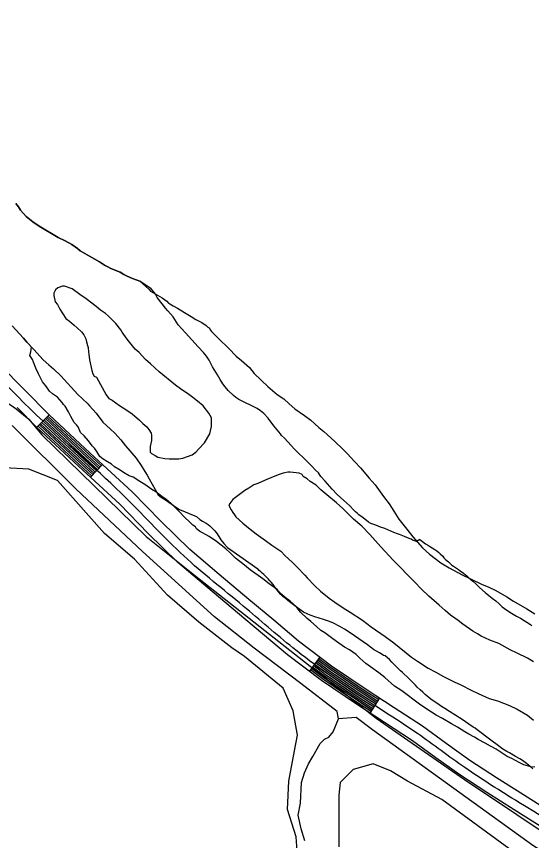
# Model space of a CAD drawing. Extents: x 3161615 to 3199515, y 867541 to 892976.
# Drawn here: x 3169685 to 3170567, y 874393 to 875803 of the extents above; entities that cross this region are included whole.
import ezdxf

# ---------------------------------------------------------------- set-up
doc = ezdxf.new("R2010")
doc.units = 0
for name, color, linetype in [('V-ROAD-CNTR', 7, 'Continuous'), ('V-SITE-VEGE', 7, 'Continuous'), ('V-TOPO-SHOR', 7, 'Continuous')]:
    doc.layers.add(name, color=color, linetype=linetype)

msp = doc.modelspace()

# ---------------------------------------------------------------- linework, layer by layer
at = {"layer": 'V-ROAD-CNTR'}
for p, q in [((3169719.3, 875099.9), (3169740.6, 875121)), ((3169811.4, 875014.3), (3169831.7, 875036.4)), ((3170186.3, 874682.1), (3170204.4, 874706.1)), ((3170290.2, 874610.7), (3170306.5, 874635.8))]:
    msp.add_line(p, q, dxfattribs=at)
for points in [[(3170654.5, 874406.5), (3170552.9, 874470.5), (3170506.7, 874500.1), (3170460.8, 874529.8), (3170420.4, 874558.6), (3170379.7, 874588.1), (3170331.4, 874619.7), (3170283.4, 874650.9), (3170224.3, 874691.1), (3170167.5, 874734), (3170125.2, 874769.5), (3170082.7, 874805.2), (3170031.7, 874848.1), (3169981.3, 874890.7), (3169931.6, 874939.2), (3169882.5, 874989.6), (3169811.1, 875055.4), (3169740.5, 875121), (3169655.7, 875206.6)], [(3171016.9, 874125.6), (3170940.7, 874176.4), (3170840.1, 874247.1), (3170739.4, 874316.9), (3170638.4, 874381.2), (3170536.9, 874445.2), (3170490.4, 874474.9), (3170443.9, 874505), (3170402.9, 874534.2), (3170362.7, 874563.4), (3170315, 874594.5), (3170266.7, 874625.9), (3170206.8, 874666.7), (3170148.8, 874710.5), (3170105.9, 874746.5), (3170063.4, 874782.3), (3170012.4, 874825.2), (3169961.2, 874868.5), (3169910.4, 874918), (3169861.6, 874968.1), (3169790.7, 875033.4), (3169719.7, 875099.5), (3169685.7, 875133.7)], [(3169821.6, 875025.4), (3169800.9, 875044.4), (3169730.1, 875110.3), (3169729.9, 875110.4)], [(3169823.6, 875027.6), (3169802.9, 875046.6), (3169732.2, 875112.4), (3169732.1, 875112.5)], [(3169825.6, 875029.8), (3169805, 875048.8), (3169734.3, 875114.6), (3169734.2, 875114.6)], [(3169827.6, 875032), (3169807, 875051), (3169736.4, 875116.7), (3169736.3, 875116.7)], [(3169829.7, 875034.2), (3169809.1, 875053.2), (3169738.5, 875118.9), (3169738.5, 875118.9)], [(3169813.4, 875016.5), (3169792.8, 875035.6), (3169721.7, 875101.6), (3169721.4, 875102)], [(3169815.5, 875018.8), (3169794.8, 875037.8), (3169723.8, 875103.8), (3169723.5, 875104.1)], [(3169817.5, 875021), (3169796.8, 875040), (3169725.9, 875105.9), (3169725.7, 875106.2)], [(3169819.5, 875023.2), (3169798.9, 875042.2), (3169728, 875108.1), (3169727.8, 875108.3)], [(3170303.2, 874630.8), (3170280, 874645.9), (3170220.8, 874686.2), (3170200.8, 874701.3)], [(3170304.9, 874633.3), (3170281.7, 874648.4), (3170222.5, 874688.6), (3170202.6, 874703.7)], [(3170293.4, 874615.7), (3170270.1, 874630.9), (3170210.3, 874671.6), (3170190, 874686.9)], [(3170295.1, 874618.2), (3170271.7, 874633.4), (3170212, 874674), (3170191.8, 874689.3)], [(3170296.7, 874620.7), (3170273.4, 874635.9), (3170213.8, 874676.4), (3170193.6, 874691.7)], [(3170298.3, 874623.3), (3170275.1, 874638.4), (3170215.5, 874678.9), (3170195.4, 874694.1)], [(3170300, 874625.8), (3170276.7, 874640.9), (3170217.3, 874681.3), (3170197.2, 874696.5)], [(3170301.6, 874628.3), (3170278.4, 874643.4), (3170219, 874683.8), (3170199, 874698.9)], [(3170291.8, 874613.2), (3170268.4, 874628.4), (3170208.5, 874669.1), (3170188.1, 874684.5)]]:
    msp.add_lwpolyline(points, dxfattribs=at)
msp.add_spline([(3172574.9, 872991.4), (3172391.3, 873136.4), (3172185.9, 873299.1), (3171983.7, 873455), (3171834.4, 873577.2), (3171683.8, 873697), (3171489.8, 873827.4), (3171191.1, 874027.4), (3170949.2, 874188.8), (3170747.7, 874329.4), (3170544.9, 874457.9), (3170452.4, 874517.4), (3170371.2, 874575.7), (3170275.1, 874638.4), (3170158.1, 874722.3), (3170073, 874793.8), (3169971.2, 874879.6), (3169872.1, 874978.9), (3169730.1, 875110.3), (3169559.7, 875281.6), (3169372, 875459.6), (3169221.3, 875604.5), (3169089, 875738.6), (3168983.6, 875846.6), (3168900.3, 875956.9), (3168809.8, 876073.4), (3168702.9, 876235.1), (3168574.3, 876446.7), (3168384.1, 876773.2)], degree=3, dxfattribs=at)
at = {"layer": 'V-SITE-VEGE'}
for points in [[(3169683.7, 875483), (3169687.9, 875477.2), (3169691.8, 875471.5), (3169701.4, 875460.3), (3169712.5, 875451.2), (3169723.3, 875444.2), (3169756.3, 875424.8), (3169768.3, 875418.7), (3169779.5, 875412.6), (3169789.1, 875405.7)], [(3169789.1, 875405.7), (3169793.6, 875402), (3169809.5, 875392.6), (3169826.6, 875382.9), (3169835.6, 875377.4), (3169841, 875374.4), (3169846.4, 875371.7), (3169862, 875365.3), (3169868.4, 875361.3), (3169874.1, 875358.3), (3169883.1, 875354.6), (3169895.7, 875349.9)], [(3169895.7, 875349.9), (3169911.2, 875336.1), (3169914.2, 875333), (3169934, 875321.5), (3169942.4, 875315.4), (3169944.8, 875312.4), (3169947.2, 875311.2), (3169953.2, 875307.6), (3169960.4, 875303.9), (3169965.2, 875300.9), (3169975.4, 875294.8), (3169983.8, 875289.4), (3169991.6, 875284.5), (3170001.8, 875279), (3170009.6, 875274.2), (3170012.6, 875271.2), (3170014.4, 875270), (3170016.7, 875266.3), (3170018.5, 875263.9), (3170030.5, 875251.8), (3170048.5, 875234.9), (3170061.1, 875221.6), (3170070, 875214.3), (3170083.8, 875202.2), (3170091.6, 875191.9), (3170115, 875169.6), (3170131.1, 875156.2), (3170142.5, 875148.4), (3170151.5, 875139.9), (3170161.1, 875131.4), (3170177.9, 875119.9), (3170188.7, 875112), (3170202.5, 875099.3), (3170210.9, 875092.7), (3170222.8, 875081.8), (3170231.2, 875074.5), (3170242.6, 875063.6), (3170251, 875055.2), (3170264.2, 875040.7), (3170273.7, 875030.4), (3170288.7, 875012.9), (3170298.9, 875001.4), (3170313.2, 874981.4), (3170322.8, 874968.8), (3170331.1, 874956.1), (3170339.5, 874942.8), (3170353.2, 874925.3), (3170363.4, 874912.6), (3170380.2, 874893.3), (3170392.1, 874882.4), (3170411.3, 874867.8), (3170425.7, 874859.3), (3170447.9, 874847.2), (3170462.3, 874840.5), (3170482.1, 874830.8), (3170492.4, 874826.5), (3170505.6, 874820.4), (3170524.2, 874809.5), (3170535.6, 874802.2), (3170558.4, 874788.9), (3170572.2, 874780.4)], [(3169710.3, 875237.2), (3169704.6, 875243.4), (3169702.2, 875245.6), (3169696.8, 875252.5), (3169677.3, 875273.7)], [(3170553.4, 874522.3), (3170545.6, 874526), (3170533, 874532.7), (3170525.2, 874536.3), (3170514.4, 874543), (3170506, 874549), (3170496.4, 874553.9), (3170487.4, 874559.4), (3170475.4, 874565.4), (3170468.8, 874569.7), (3170459.2, 874574.6), (3170452.6, 874578.8), (3170440, 874586.7), (3170429.8, 874592.1), (3170414.2, 874601.2), (3170403.4, 874607.3), (3170387.2, 874617.6), (3170374.6, 874626.1), (3170344.7, 874648.5), (3170332.1, 874657), (3170315.3, 874671.5), (3170305.1, 874679.4), (3170290.7, 874689.7), (3170282.9, 874695.8), (3170272.7, 874704.8), (3170266.1, 874710.9), (3170254.7, 874718.8), (3170246.3, 874723.6), (3170232.5, 874733.3), (3170224.2, 874739.4), (3170212.8, 874747.9), (3170205.6, 874752.1), (3170198.4, 874758.8), (3170188.8, 874767.2), (3170182.2, 874772.7), (3170170.8, 874783.6), (3170163.6, 874793.2), (3170153.5, 874802.3), (3170144.5, 874808.4), (3170136.1, 874816.2), (3170131.3, 874822.3), (3170117.5, 874832), (3170106.7, 874840.5), (3170085.1, 874855.6), (3170072.5, 874865.9), (3170059.9, 874875.6), (3170057.6, 874878), (3170050.4, 874884.7), (3170043.2, 874891.9), (3170027, 874904.6), (3170014.4, 874913.1), (3169998.2, 874922.2), (3169992.8, 874925.9), (3169991, 874929.5), (3169986.8, 874932.5), (3169982, 874936.7), (3169971.8, 874946.4), (3169964.1, 874954.9), (3169953.3, 874965.2), (3169949.7, 874968.8), (3169940.7, 874976.7), (3169933.5, 874981.5), (3169923.3, 874989.4), (3169916.7, 874993.6), (3169904.7, 875002.1), (3169895.7, 875007), (3169884.3, 875014.3), (3169877.7, 875016.7), (3169868.1, 875022.2), (3169862.1, 875026.4), (3169852.5, 875031.9), (3169847.1, 875036.7), (3169840.5, 875040.9), (3169833.3, 875045.2), (3169827.3, 875050), (3169822, 875058.5), (3169818.4, 875063.9), (3169814.2, 875068.2), (3169808.2, 875076.6), (3169800.4, 875085.1), (3169794.4, 875091.1), (3169790.3, 875100.8), (3169787.3, 875103.8), (3169783.7, 875108), (3169777.7, 875118.3), (3169773.6, 875126.1), (3169768.2, 875135.8), (3169765.2, 875138.8), (3169762.8, 875142.4), (3169755, 875151.5), (3169746.6, 875156.9), (3169741.2, 875161.8), (3169734.7, 875170.8), (3169729.3, 875177.5), (3169722.1, 875191.4), (3169718, 875201), (3169713.8, 875211.3), (3169712, 875216.1), (3169707.8, 875222.7), (3169709.1, 875228.7), (3169710.3, 875237.2)], [(3169571.3, 875074.7), (3169588.4, 875101.6), (3169608, 875113.9), (3169630, 875131), (3169632.5, 875138.3), (3169637.4, 875157.9), (3169642.3, 875157.9), (3169666.7, 875143.2), (3169681.4, 875133.5), (3169705.9, 875113.9), (3169727.9, 875086.9), (3169906.5, 874913.1), (3169989.7, 874847), (3170160.9, 874712.3), (3170300.4, 874602.2), (3170452.1, 874496.9), (3171173.8, 874014.6)], [(3170151.2, 874494.4), (3170160.9, 874545.9), (3170165.8, 874572.8), (3170158.5, 874614.4), (3170141.4, 874653.6), (3170075.3, 874707.4), (3170053.3, 874722.1), (3169997, 874766.2), (3169943.2, 874812.7), (3169886.9, 874873.9), (3169835.5, 874918), (3169754.8, 875008.6), (3169705.9, 875028.2), (3169664.3, 875030.6)], [(3170570, 874698.6), (3170559.8, 874704.6), (3170542.3, 874713.1), (3170530.3, 874719.2), (3170510.5, 874729.5), (3170495.5, 874735.6), (3170480.5, 874742.3), (3170473.9, 874746.6), (3170466.1, 874750.8), (3170460.7, 874755.1), (3170449.3, 874762.9), (3170440.9, 874769), (3170427.7, 874778.1), (3170418.7, 874786), (3170408.6, 874795.6), (3170390.6, 874810.8), (3170378, 874822.9), (3170366, 874835.6), (3170329.5, 874872.5), (3170308.6, 874895.4), (3170290, 874916.6), (3170276.2, 874930.5), (3170261.9, 874942.6), (3170243.3, 874960.7), (3170232.5, 874970.4), (3170216.3, 874984.3), (3170206.1, 874992.8), (3170197.8, 875000.7), (3170187.6, 875007.3), (3170182.2, 875011.6), (3170175.6, 875015.8), (3170173.8, 875018.8), (3170169, 875021.3), (3170153.3, 875023.2), (3170149.1, 875023.2), (3170144.3, 875022), (3170141.3, 875021.4), (3170134.7, 875019), (3170126.8, 875016.1), (3170113.6, 875010.7), (3170109.3, 875008.9), (3170097.9, 875003.6), (3170091.3, 875001.2), (3170082.8, 874995.8), (3170075.6, 874991.6), (3170064.1, 874983.3), (3170055, 874976.1), (3170048.4, 874967.1), (3170050.1, 874962.3), (3170052.5, 874958.7), (3170054.9, 874953.8), (3170057.9, 874950.2), (3170060.3, 874946.6), (3170072.3, 874935.7), (3170084.9, 874925.4), (3170095.1, 874917.5), (3170111.2, 874906), (3170122, 874898.1), (3170137.6, 874887.8), (3170144.8, 874880), (3170156.8, 874869.1), (3170165.2, 874860.6), (3170178.4, 874846.7), (3170182.5, 874841.9), (3170195.7, 874828.6), (3170205.3, 874819.5), (3170220.3, 874807.4), (3170229.9, 874800.7), (3170244.3, 874791), (3170256.3, 874783.2), (3170277.3, 874769.8), (3170292.2, 874758.3), (3170316.2, 874741.9), (3170330.6, 874731), (3170361.2, 874706.2), (3170371.4, 874699.5), (3170389.4, 874687.4), (3170402.6, 874680.7), (3170415.8, 874673.5), (3170434.4, 874664.3), (3170445.8, 874658.9), (3170463.2, 874649.8), (3170475.2, 874644.3), (3170494.4, 874635.8), (3170508.2, 874631.5), (3170528.7, 874623.6), (3170541.9, 874617.5), (3170559.9, 874607.1), (3170570.1, 874598.7)], [(3170819.1, 874166.4), (3170412.9, 874462.6), (3170354.2, 874494.4), (3170324.9, 874511.6), (3170295.5, 874523.8), (3170261.3, 874514), (3170239.2, 874492), (3170236.8, 874470), (3170236.8, 874381.8)], [(3170572.1, 874518), (3170565.5, 874518.7), (3170553.4, 874522.3)], [(3170165.8, 874367.1), (3170163.4, 874399), (3170148.7, 874445.5), (3170151.2, 874494.4)]]:
    msp.add_lwpolyline(points, dxfattribs=at)
msp.add_lwpolyline([(3169751.1, 875314.5), (3169754.7, 875309.7), (3169758.9, 875301.8), (3169769, 875286.1), (3169775.6, 875281.3), (3169783.4, 875274.6), (3169788.8, 875269.8), (3169796, 875263.1), (3169800.2, 875258.3), (3169803.7, 875251), (3169804.3, 875246.2), (3169806.1, 875239.6), (3169807.3, 875236.6), (3169807.8, 875228.2), (3169808.4, 875225.1), (3169809.6, 875215.5), (3169813.7, 875196.8), (3169815.5, 875191.4), (3169817.9, 875187.2), (3169821.5, 875185.4), (3169838.2, 875155.2), (3169842.9, 875149.2), (3169848.3, 875146.1), (3169854.9, 875141.9), (3169860.9, 875137), (3169873.5, 875129.1), (3169882.5, 875123.1), (3169895.1, 875112.2), (3169901.1, 875106.1), (3169907.7, 875100.7), (3169911.3, 875095.9), (3169915.5, 875089.8), (3169916, 875086.2), (3169916, 875077.2), (3169913.5, 875067), (3169913.5, 875057.3), (3169915.9, 875054.9), (3169921.9, 875051.3), (3169926.7, 875048.9), (3169938.7, 875046.4), (3169945.9, 875045.7), (3169962.8, 875045.7), (3169969.4, 875046.8), (3169985.7, 875052.8), (3169991.7, 875057), (3169996.6, 875062.3), (3170006.8, 875073.1), (3170015.9, 875088.7), (3170017.2, 875093.5), (3170018.4, 875101.4), (3170018.5, 875115.8), (3170014.3, 875124.2), (3170004.1, 875136.3), (3169994.6, 875144.8), (3169986.8, 875150.8), (3169979.6, 875155.7), (3169965.8, 875165.4), (3169956.8, 875172.1), (3169929.2, 875194.5), (3169914.2, 875208.4), (3169905.8, 875215.6), (3169894.5, 875227.7), (3169887.9, 875233.8), (3169874.1, 875250.7), (3169865.8, 875262.8), (3169863.4, 875266.4), (3169855, 875277.3), (3169842.4, 875290), (3169837, 875294.8), (3169828.6, 875300.3), (3169820.9, 875306.3), (3169804.1, 875319.6), (3169793.3, 875326.9), (3169780.1, 875336.6), (3169766.9, 875341.5), (3169763.3, 875341.5), (3169755.4, 875338.5), (3169751.2, 875334.9), (3169748.8, 875329.5), (3169748.7, 875325.3)], close=True, dxfattribs=at)
at = {"layer": 'V-TOPO-SHOR'}
for points in [[(3170375.3, 874907.6), (3170369.8, 874904.2), (3170366.1, 874905.5), (3170363.1, 874906.7), (3170360.4, 874908.5), (3170357.4, 874909.4), (3170349, 874913.1), (3170340.6, 874916.4), (3170337, 874917.3), (3170330.7, 874919.8), (3170315.3, 874926.5), (3170307.8, 874928.9), (3170300.3, 874932.3), (3170291.6, 874935.3), (3170287.7, 874937.7), (3170278.4, 874945), (3170271.2, 874949.9), (3170268.2, 874952.9), (3170265.5, 874955), (3170261.6, 874958.6), (3170255.3, 874965.3), (3170245.1, 874974.4), (3170233.7, 874985), (3170225.3, 874993.8), (3170213.3, 875007.7), (3170205.8, 875015.8), (3170202, 875021.6), (3170196, 875027), (3170191.2, 875032.5), (3170183.7, 875040.3), (3170176.8, 875047), (3170166.9, 875056.1), (3170160.3, 875062.7), (3170154.9, 875068.5), (3170143.8, 875081.2), (3170138.7, 875086), (3170136.6, 875088.7), (3170125.2, 875102.3), (3170115.7, 875115.3), (3170108.5, 875123.5), (3170102.8, 875128), (3170097.1, 875132), (3170065.5, 875147.2), (3170060.1, 875150.8), (3170056.5, 875154.5), (3170047.2, 875162.6), (3170041.8, 875169.3), (3170038.2, 875174.1), (3170033.2, 875181.7), (3170028.7, 875189.5), (3170020.3, 875203.4), (3170014.6, 875214.9), (3170010.1, 875221.5), (3170005.1, 875227.6), (3169995.8, 875237.3), (3169973.9, 875261.2), (3169961.6, 875275.1), (3169953.2, 875289), (3169943.7, 875298.9), (3169940.1, 875303.5), (3169934.4, 875311.3), (3169925.7, 875322.2), (3169922.7, 875327.6), (3169919.1, 875332.5), (3169915.5, 875336.7), (3169899.6, 875347.6), (3169896, 875349.8), (3169883.1, 875354.6), (3169874.1, 875358.3), (3169868.4, 875361.3), (3169862, 875365.3), (3169846.4, 875371.7), (3169841, 875374.4), (3169835.6, 875377.4), (3169826.6, 875382.9), (3169809.5, 875392.6), (3169793.6, 875402), (3169789.1, 875405.7), (3169779.5, 875412.6), (3169768.3, 875418.7), (3169756.3, 875424.8), (3169723.3, 875444.2), (3169712.5, 875451.2), (3169701.4, 875460.3), (3169691.8, 875471.5), (3169687.9, 875477.2), (3169683.7, 875483)], [(3169677.3, 875273.7), (3169696.8, 875252.5), (3169702.2, 875245.6), (3169704.6, 875243.4), (3169711.8, 875235.6), (3169714.5, 875233.1), (3169730.6, 875215.3), (3169739.9, 875206.8), (3169748, 875199.9), (3169760.9, 875187.8), (3169790, 875156), (3169796.9, 875149), (3169806.8, 875140), (3169809.5, 875136.6), (3169820.9, 875124.2), (3169832.8, 875108.8), (3169845.4, 875096.4), (3169852.9, 875089.5), (3169863.1, 875078.6), (3169871.2, 875068), (3169889.8, 875046.8), (3169898.4, 875034.7), (3169904.4, 875023.9), (3169908.6, 875017.8), (3169911.6, 875011.8), (3169927.4, 874984), (3169932.2, 874980.1), (3169941.8, 874974.6)], [(3170178.6, 874392.1), (3170172, 874412.7), (3170167.2, 874435.9), (3170171.3, 874456.8), (3170172.8, 874492.1), (3170177.8, 874508.6), (3170184.6, 874523.7), (3170192.2, 874536.2), (3170204.8, 874558.9), (3170212, 874566), (3170219.6, 874569.5), (3170227.2, 874578.4), (3170236.2, 874601.1), (3170234.1, 874613.6), (3170171.4, 874661.6), (3170091.8, 874721.8), (3170023.8, 874775.7), (3169900.2, 874887.4), (3169786.9, 874994.1), (3169677.2, 875103)], [(3169941.8, 874974.6), (3169959.5, 874961.9), (3169963.7, 874959.1), (3169989.9, 874948.2), (3169992.9, 874947.3), (3169998.9, 874942.1), (3170003.4, 874939.1), (3170009.7, 874935.7), (3170012.7, 874933.6), (3170015.7, 874931.2), (3170020.8, 874926.3), (3170024.4, 874922.4), (3170028.6, 874917.3), (3170033.1, 874910.3), (3170034.6, 874907.3), (3170040, 874900.7), (3170046, 874894), (3170067.3, 874879.4), (3170097.9, 874857.3)], [(3170375.3, 874907.6), (3170379.7, 874904.1), (3170384.9, 874900.2), (3170390.1, 874897.5), (3170393.9, 874895.1), (3170396.7, 874893.4), (3170401.3, 874890.5), (3170404.5, 874888.5), (3170407.9, 874885.8), (3170410.3, 874883.5), (3170414.5, 874879), (3170416.4, 874876.6), (3170419.2, 874873.7), (3170424.2, 874869.6), (3170430.4, 874863.9), (3170433.2, 874862.4), (3170436.6, 874860), (3170441.6, 874856.5), (3170444.6, 874854.4), (3170450, 874850.3), (3170455.6, 874845.6), (3170458.2, 874843.3), (3170462.6, 874839.6), (3170466.2, 874836.5), (3170471.2, 874832), (3170477.7, 874825.7), (3170487.3, 874817.3), (3170490.1, 874814.8), (3170493.5, 874811.9), (3170499.5, 874807.4), (3170505.5, 874802.7), (3170511.3, 874797.6), (3170516.6, 874792.7), (3170520.2, 874789.6), (3170527.8, 874784.6), (3170532.4, 874781.5), (3170541.1, 874776.6), (3170547.5, 874772.9), (3170564.7, 874762.1), (3170567.3, 874760.3)], [(3170568.9, 874515.4), (3170563.5, 874519.9), (3170558.1, 874524.2), (3170551.1, 874529.6), (3170546.5, 874532.5), (3170539.5, 874536.4), (3170529.1, 874542.4), (3170524.1, 874544.9), (3170517.7, 874549.2), (3170509.9, 874554.8), (3170496.7, 874564.2), (3170473.3, 874582.3), (3170470.1, 874584.6), (3170466.7, 874586.6), (3170459.5, 874591.8), (3170447.7, 874599.8), (3170426.3, 874613.6), (3170418.3, 874618.6), (3170412.7, 874622.1), (3170404.3, 874627.7), (3170401.5, 874629.3), (3170394.3, 874634.5), (3170384.7, 874642.5), (3170380.3, 874646.6), (3170375.9, 874650.5), (3170370.7, 874655.2), (3170367.7, 874658.2), (3170363.2, 874662.9), (3170354.4, 874672.3), (3170348.2, 874677.7), (3170345.8, 874679.9), (3170342.2, 874683.2), (3170332.1, 874693.2), (3170327.5, 874697.9), (3170323.3, 874702.2), (3170320.3, 874705.3), (3170316.3, 874708.4), (3170313.3, 874709.4), (3170308.9, 874711.9), (3170306.1, 874713.6), (3170296.3, 874719.8), (3170285.9, 874727.4), (3170255.9, 874748), (3170246.5, 874754.2), (3170238.3, 874759.1), (3170227.4, 874764.3), (3170220.6, 874767.2), (3170210.2, 874770.6), (3170195.3, 874775.4), (3170189.1, 874777.5), (3170183.4, 874779.8), (3170176, 874783.6), (3170172, 874786.5), (3170163.6, 874792.8), (3170152.4, 874801.1), (3170144.7, 874807.2), (3170141.1, 874809.9), (3170137.5, 874813.4), (3170134.1, 874817.7), (3170127.9, 874825.8), (3170124.2, 874830.5), (3170121, 874834.8), (3170118.8, 874836.8), (3170116.2, 874839.7), (3170111, 874845.2), (3170108.3, 874847.7), (3170105.5, 874850.2), (3170102.9, 874852.4), (3170100.5, 874854.5), (3170097.9, 874857.3)], [(3171946, 872990.3), (3172096.4, 873222.5), (3172107, 873247.1), (3172110.6, 873270), (3172107.1, 873284.1), (3172101.9, 873296.4), (3172089.6, 873310.6), (3172072, 873330), (3172045.7, 873354.7), (3171919.1, 873457.3), (3171565.7, 873722.5), (3171259.8, 873934.7), (3170885.3, 874184.2), (3170568.7, 874384.1), (3170294.4, 874582.2), (3170266.3, 874603.4), (3170236.2, 874601.1)]]:
    msp.add_lwpolyline(points, dxfattribs=at)

doc.saveas('drawing.dxf')
